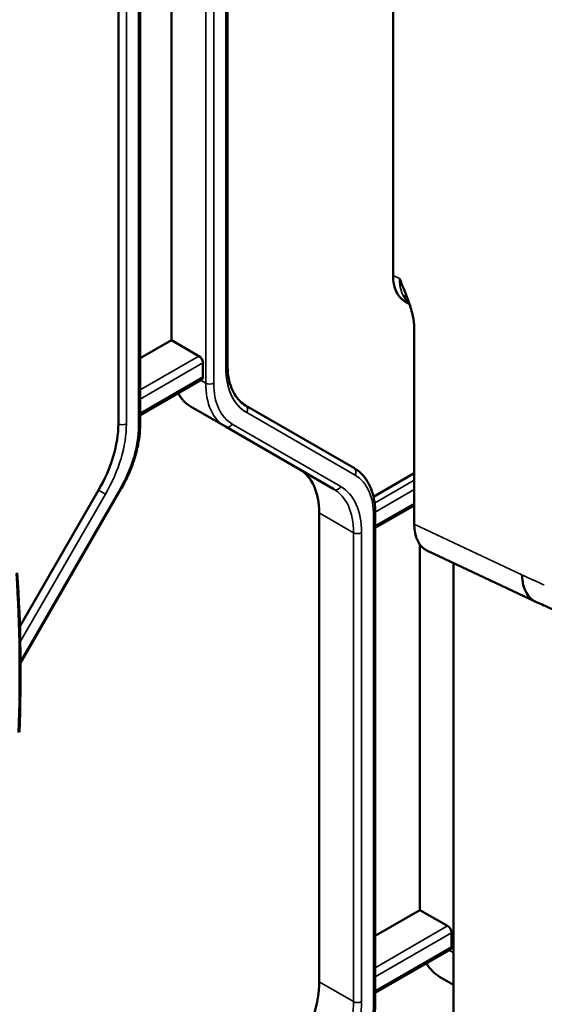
# Model space of a CAD drawing. Header units: millimetres. Extents: x 0 to 14369, y -869 to 2970.
# Tile 648 of 656: x 3833 to 3861, y 1619 to 1671. Entities that reach past the tile are written whole.
import ezdxf

# ---------------------------------------------------------------- set-up
doc = ezdxf.new("R2010")
doc.units = ezdxf.units.MM
doc.header["$LTSCALE"] = 10
doc.layers.add('Sichtbar (ISO)', color=7, linetype='Continuous', lineweight=50)
doc.layers.add('Sichtbar schmal (ISO)', color=7, linetype='Continuous', lineweight=35)

msp = doc.modelspace()

# ---------------------------------------------------------------- linework, layer by layer
at = {"layer": 'Sichtbar (ISO)'}
for p, q in [((3853.092, 1767.795), (3853.092, 1657.615)), ((3844.377, 1652.939), (3844.377, 1677.627)), ((3844.377, 1652.939), (3844.377, 1677.627)), ((3839.78, 1649.778), (3839.78, 1675.48)), ((3839.78, 1649.778), (3839.78, 1675.48)), ((3841.425, 1675.685), (3841.425, 1654.207)), ((3841.425, 1654.207), (3841.425, 1675.685)), ((3838.632, 1674.483), (3838.632, 1649.795)), ((3853.95, 1656.106), (3853.712, 1656.244)), ((3854.209, 1654.836), (3854.209, 1644.519)), ((3839.78, 1653.258), (3841.425, 1654.207)), ((3841.425, 1654.207), (3839.78, 1653.258)), ((3842.875, 1653.37), (3841.425, 1654.207)), ((3841.425, 1654.207), (3842.875, 1653.37)), ((3843.087, 1652.268), (3843.087, 1653.003)), ((3843.087, 1653.003), (3843.087, 1652.268)), ((3839.78, 1650.258), (3843.025, 1652.131)), ((3839.78, 1650.258), (3843.025, 1652.131)), ((3842.461, 1650.694), (3844.264, 1649.653)), ((3844.264, 1649.653), (3842.461, 1650.694)), ((3851.031, 1647.477), (3845.324, 1650.772)), ((3845.324, 1650.772), (3851.031, 1647.477)), ((3844.264, 1649.653), (3849.971, 1646.358)), ((3849.971, 1646.358), (3844.264, 1649.653)), ((3852.059, 1645.96), (3854.209, 1647.2)), ((3854.209, 1647.2), (3852.059, 1645.96)), ((3837.596, 1646.311), (3833.45, 1639.129)), ((3833.483, 1637.201), (3838.767, 1646.352)), ((3833.483, 1637.201), (3838.767, 1646.352)), ((3852.155, 1644.321), (3854.209, 1645.507)), ((3852.155, 1644.321), (3854.209, 1645.507)), ((3849.203, 1620.422), (3849.203, 1645.11)), ((3849.203, 1645.11), (3849.203, 1620.422)), ((3852.155, 1619.363), (3852.155, 1645.066)), ((3852.155, 1619.363), (3852.155, 1645.066)), ((3854.506, 1624.201), (3854.506, 1643.44)), ((3854.506, 1643.44), (3854.506, 1624.201)), ((3860.603, 1640.421), (3854.902, 1643.109)), ((3856.274, 1612.013), (3856.274, 1642.462)), ((3859.989, 1641.179), (3859.99, 1641.179)), ((3852.155, 1622.843), (3854.506, 1624.201)), ((3854.506, 1624.201), (3852.155, 1622.843)), ((3854.506, 1624.201), (3855.956, 1623.364)), ((3855.956, 1623.364), (3854.506, 1624.201)), ((3856.168, 1622.262), (3856.168, 1622.997)), ((3856.168, 1622.997), (3856.168, 1622.262)), ((3852.155, 1619.843), (3856.106, 1622.124)), ((3852.155, 1619.843), (3856.106, 1622.124)), ((3855.542, 1620.687), (3856.274, 1620.265)), ((3856.274, 1620.265), (3855.542, 1620.687))]:
    msp.add_line(p, q, dxfattribs=at)
for centre, major_axis, ratio, start_param, end_param in [((3855.217, 1658.845), (-1.505, -2.6), 0.576694, 5.499488, 6.283687), ((3842.875, 1653.125), (0.15, -0.26), 0.57735, 0.785398, 2.356194), ((3842.875, 1653.125), (-0.15, 0.26), 0.57735, 3.926991, 5.497787), ((3842.875, 1652.391), (0.15, -0.26), 0.57735, 0, 0.785398), ((3842.875, 1652.391), (0.15, -0.26), 0.57735, 0, 0.785398), ((3844.961, 1655.024), (-2.5, -4.33), 0.57735, 5.947662, 6.283185), ((3844.961, 1655.024), (-2.5, -4.33), 0.57735, 5.947662, 6.283185), ((3835.096, 1647.754), (-2.5, -4.33), 0.57735, 1.570796, 2.356194), ((3845.668, 1643.069), (2.5, 4.33), 0.57735, 5.497787, 6.283185), ((3845.668, 1643.069), (2.5, 4.33), 0.57735, 5.497787, 6.283185), ((3856.333, 1645.751), (1.504, 2.604), 0.576024, 2.357748, 3.189637), ((3861.883, 1643.134), (-1.28, -2.713), 0.571147, 5.451296, 6.331473), ((3855.956, 1623.119), (0.15, -0.26), 0.57735, 0.785398, 2.356194), ((3855.956, 1623.119), (-0.15, 0.26), 0.57735, 3.926991, 5.497787), ((3855.956, 1622.384), (0.15, -0.26), 0.57735, 0, 0.785398), ((3855.956, 1622.384), (0.15, -0.26), 0.57735, 0, 0.785398), ((3858.042, 1625.018), (-2.5, -4.33), 0.57735, 5.947662, 6.283185), ((3858.042, 1625.018), (-2.5, -4.33), 0.57735, 5.947662, 6.283185), ((3845.668, 1618.38), (2.5, 4.33), 0.57735, 4.712389, 5.497787), ((3845.668, 1618.38), (-2.5, -4.33), 0.57735, 1.570796, 2.356194)]:
    msp.add_ellipse(centre, major_axis=major_axis, ratio=ratio, start_param=start_param, end_param=end_param, dxfattribs=at)
for points, knots in [([(3853.425, 1657.45), (3853.427, 1657.447), (3853.427, 1657.446), (3853.553, 1657.153), (3853.652, 1656.908), (3853.779, 1656.585), (3853.853, 1656.385), (3853.921, 1656.191)], [-0.09183274, -0.09183274, -0.09183274, -0.09183274, -0.09164798, -0.09164798, -0.06452885, -0.06452885, -0.000001, -0.000001, -0.000001, -0.000001]), ([(3853.921, 1656.191), (3854.005, 1655.949), (3854.079, 1655.706), (3854.178, 1655.251), (3854.209, 1655.035), (3854.209, 1654.836)], [-0.1529685, -0.1529685, -0.1529685, -0.1529685, -0.07311, -0.07311, -0.000001, -0.000001, -0.000001, -0.000001]), ([(3844.377, 1652.939), (3844.377, 1652.726), (3844.391, 1652.523), (3844.448, 1652.142), (3844.49, 1651.965), (3844.599, 1651.641), (3844.666, 1651.494), (3844.821, 1651.232), (3844.909, 1651.117), (3845.103, 1650.921), (3845.209, 1650.839), (3845.324, 1650.772)], [3.1415927, 3.1415927, 3.1415927, 3.1415927, 3.2986723, 3.2986723, 3.4557519, 3.4557519, 3.6128316, 3.6128316, 3.7699112, 3.7699112, 3.9269908, 3.9269908, 3.9269908, 3.9269908]), ([(3844.377, 1652.939), (3844.377, 1652.726), (3844.391, 1652.523), (3844.448, 1652.142), (3844.49, 1651.965), (3844.599, 1651.641), (3844.666, 1651.494), (3844.821, 1651.232), (3844.909, 1651.117), (3845.103, 1650.921), (3845.209, 1650.839), (3845.324, 1650.772)], [3.1415927, 3.1415927, 3.1415927, 3.1415927, 3.2986723, 3.2986723, 3.4557519, 3.4557519, 3.6128316, 3.6128316, 3.7699112, 3.7699112, 3.9269908, 3.9269908, 3.9269908, 3.9269908]), ([(3839.78, 1649.778), (3839.78, 1649.563), (3839.766, 1649.342), (3839.708, 1648.89), (3839.666, 1648.66), (3839.553, 1648.195), (3839.483, 1647.961), (3839.319, 1647.493), (3839.224, 1647.26), (3839.012, 1646.8), (3838.894, 1646.573), (3838.767, 1646.352)], [0, 0, 0, 0, 0.1570796, 0.1570796, 0.3141593, 0.3141593, 0.4712389, 0.4712389, 0.6283185, 0.6283185, 0.7853982, 0.7853982, 0.7853982, 0.7853982]), ([(3839.78, 1649.778), (3839.78, 1649.563), (3839.766, 1649.342), (3839.708, 1648.89), (3839.666, 1648.66), (3839.553, 1648.195), (3839.483, 1647.961), (3839.319, 1647.493), (3839.224, 1647.26), (3839.012, 1646.8), (3838.894, 1646.573), (3838.767, 1646.352)], [0, 0, 0, 0, 0.1570796, 0.1570796, 0.3141593, 0.3141593, 0.4712389, 0.4712389, 0.6283185, 0.6283185, 0.7853982, 0.7853982, 0.7853982, 0.7853982]), ([(3851.031, 1647.477), (3851.178, 1647.393), (3851.313, 1647.288), (3851.554, 1647.044), (3851.66, 1646.905), (3851.841, 1646.599), (3851.917, 1646.432), (3852.036, 1646.075), (3852.081, 1645.885), (3852.14, 1645.488), (3852.155, 1645.28), (3852.155, 1645.066)], [5.4977871, 5.4977871, 5.4977871, 5.4977871, 5.6548668, 5.6548668, 5.8119464, 5.8119464, 5.969026, 5.969026, 6.1261057, 6.1261057, 6.2831853, 6.2831853, 6.2831853, 6.2831853]), ([(3851.031, 1647.477), (3851.178, 1647.393), (3851.313, 1647.288), (3851.554, 1647.044), (3851.66, 1646.905), (3851.841, 1646.599), (3851.917, 1646.432), (3852.036, 1646.075), (3852.081, 1645.885), (3852.14, 1645.488), (3852.155, 1645.28), (3852.155, 1645.066)], [5.4977871, 5.4977871, 5.4977871, 5.4977871, 5.6548668, 5.6548668, 5.8119464, 5.8119464, 5.969026, 5.969026, 6.1261057, 6.1261057, 6.2831853, 6.2831853, 6.2831853, 6.2831853]), ([(3861.63, 1639.968), (3861.624, 1639.971), (3861.619, 1639.974), (3861.59, 1639.988), (3861.564, 1639.999), (3861.471, 1640.042), (3861.393, 1640.076), (3861.215, 1640.156), (3861.117, 1640.201), (3860.906, 1640.298), (3860.794, 1640.347), (3860.68, 1640.39)], [0.0726029, 0.0726029, 0.0726029, 0.0726029, 0.0761415, 0.0761415, 0.0894474, 0.0894474, 0.1214079, 0.1214079, 0.1582917, 0.1582917, 0.211533, 0.211533, 0.211533, 0.211533]), ([(3852.155, 1619.363), (3852.155, 1619.149), (3852.14, 1618.927), (3852.083, 1618.476), (3852.04, 1618.245), (3851.928, 1617.781), (3851.858, 1617.546), (3851.693, 1617.079), (3851.599, 1616.845), (3851.386, 1616.385), (3851.269, 1616.159), (3851.141, 1615.938)], [0, 0, 0, 0, 0.1570796, 0.1570796, 0.3141593, 0.3141593, 0.4712389, 0.4712389, 0.6283185, 0.6283185, 0.7853982, 0.7853982, 0.7853982, 0.7853982]), ([(3852.155, 1619.363), (3852.155, 1619.149), (3852.14, 1618.927), (3852.083, 1618.476), (3852.04, 1618.245), (3851.928, 1617.781), (3851.858, 1617.546), (3851.693, 1617.079), (3851.599, 1616.845), (3851.386, 1616.385), (3851.269, 1616.159), (3851.141, 1615.938)], [0, 0, 0, 0, 0.1570796, 0.1570796, 0.3141593, 0.3141593, 0.4712389, 0.4712389, 0.6283185, 0.6283185, 0.7853982, 0.7853982, 0.7853982, 0.7853982])]:
    msp.add_open_spline(points, degree=3, knots=knots, dxfattribs=at)
msp.add_open_spline([(3833.314, 1641.951), (3833.502, 1639.19), (3833.525, 1636.381), (3833.429, 1633.571)], degree=3, dxfattribs=at)
at = {"layer": 'Sichtbar schmal (ISO)'}
for p, q in [((3843.228, 1677.644), (3843.228, 1651.941)), ((3843.228, 1651.941), (3843.228, 1677.644)), ((3843.652, 1651.941), (3843.652, 1677.644)), ((3843.652, 1677.644), (3843.652, 1651.941)), ((3844.289, 1677.504), (3844.289, 1652.816)), ((3844.289, 1652.816), (3844.289, 1677.504)), ((3839.693, 1675.358), (3839.693, 1649.655)), ((3839.693, 1649.655), (3839.693, 1675.358)), ((3838.632, 1674.483), (3838.632, 1649.795)), ((3839.056, 1649.795), (3839.056, 1674.483)), ((3839.056, 1674.483), (3839.056, 1649.795)), ((3853.092, 1657.615), (3853.425, 1657.45)), ((3853.942, 1656.13), (3853.712, 1656.244)), ((3842.875, 1653.37), (3839.78, 1651.584)), ((3839.78, 1651.584), (3842.875, 1653.37)), ((3839.78, 1651.094), (3843.087, 1653.003)), ((3843.087, 1653.003), (3839.78, 1651.094)), ((3843.087, 1652.268), (3839.78, 1650.359)), ((3839.78, 1650.359), (3843.087, 1652.268)), ((3843.228, 1651.941), (3842.962, 1652.095)), ((3842.962, 1652.095), (3843.228, 1651.941)), ((3851.094, 1647.095), (3845.386, 1650.39)), ((3845.386, 1650.39), (3851.094, 1647.095)), ((3844.626, 1649.79), (3850.333, 1646.495)), ((3850.333, 1646.495), (3844.626, 1649.79)), ((3854.209, 1646.833), (3852.119, 1645.627)), ((3852.119, 1645.627), (3854.209, 1646.833)), ((3837.596, 1646.311), (3833.45, 1639.129)), ((3833.482, 1637.309), (3838.719, 1646.38)), ((3838.719, 1646.38), (3833.482, 1637.309)), ((3837.959, 1646.101), (3837.596, 1646.311)), ((3837.596, 1646.311), (3837.959, 1646.101)), ((3838.767, 1646.352), (3838.719, 1646.38)), ((3838.719, 1646.38), (3838.767, 1646.352)), ((3852.154, 1645.157), (3854.209, 1646.343)), ((3854.209, 1646.343), (3852.154, 1645.157)), ((3837.959, 1646.101), (3833.469, 1638.326)), ((3833.469, 1638.326), (3837.959, 1646.101)), ((3854.209, 1645.608), (3852.155, 1644.423)), ((3852.155, 1644.423), (3854.209, 1645.608)), ((3849.203, 1645.11), (3851.006, 1644.069)), ((3851.006, 1644.069), (3849.203, 1645.11)), ((3852.067, 1644.943), (3852.067, 1619.241)), ((3852.067, 1619.241), (3852.067, 1644.943)), ((3854.209, 1644.519), (3859.875, 1641.847)), ((3851.006, 1644.069), (3851.006, 1619.381)), ((3851.006, 1619.381), (3851.006, 1644.069)), ((3851.431, 1619.381), (3851.431, 1644.069)), ((3851.431, 1644.069), (3851.431, 1619.381)), ((3860.046, 1641.035), (3860.044, 1641.036)), ((3855.956, 1623.364), (3852.155, 1621.169)), ((3852.155, 1621.169), (3855.956, 1623.364)), ((3852.155, 1620.68), (3856.168, 1622.997)), ((3856.168, 1622.997), (3852.155, 1620.68)), ((3856.168, 1622.262), (3852.155, 1619.945)), ((3852.155, 1619.945), (3856.168, 1622.262)), ((3856.274, 1621.956), (3856.044, 1622.089)), ((3856.044, 1622.089), (3856.274, 1621.956)), ((3851.006, 1619.381), (3849.203, 1620.422)), ((3849.203, 1620.422), (3851.006, 1619.381))]:
    msp.add_line(p, q, dxfattribs=at)
for centre, major_axis, ratio, start_param, end_param in [((3844.077, 1652.939), (0.3, 0), 0.57735, 5.497787, 6.283185), ((3844.077, 1652.939), (0.3, 0), 0.57735, 5.497931, 6.283185), ((3848.036, 1654.98), (-2.65, -4.59), 0.57735, 5.497787, 6.283185), ((3843.44, 1652.064), (-0.3, 0), 0.57735, 0.785398, 2.356194), ((3846.764, 1653.983), (-2.5, -4.33), 0.57735, 5.497787, 6.283185), ((3843.44, 1652.064), (0.3, 0), 0.57735, 3.926991, 5.497787), ((3846.764, 1653.983), (-2.5, -4.33), 0.57735, 5.497787, 6.283185), ((3846.976, 1653.86), (-2.35, -4.07), 0.57735, 5.497787, 6.283185), ((3846.976, 1653.86), (-2.35, -4.07), 0.57735, 5.497787, 6.283185), ((3845.174, 1650.512), (0.15, 0.26), 0.816497, 4.712676, 6.283185), ((3845.174, 1650.512), (0.15, 0.26), 0.816497, 4.712676, 6.283185), ((3835.096, 1647.754), (-2.5, -4.33), 0.57735, 1.570796, 2.356194), ((3835.309, 1647.631), (-2.65, -4.59), 0.57735, 1.570796, 2.356194), ((3835.309, 1647.631), (2.65, 4.59), 0.57735, 4.712389, 5.497787), ((3838.844, 1649.918), (-0.3, 0), 0.57735, 0.785398, 2.356194), ((3838.844, 1649.918), (0.3, 0), 0.57735, 3.926991, 5.497787), ((3836.369, 1647.737), (2.35, 4.07), 0.57735, 4.712389, 5.497787), ((3836.369, 1647.737), (-2.35, -4.07), 0.57735, 1.570796, 2.356194), ((3839.48, 1649.778), (0.3, 0), 0.57735, 5.497787, 6.283185), ((3839.48, 1649.778), (0.3, 0), 0.57735, 5.497787, 6.283185), ((3844.414, 1649.912), (-0.15, -0.26), 0.816497, 0, 1.570796), ((3844.414, 1649.912), (-0.15, -0.26), 0.816497, 0, 1.570796), ((3850.881, 1647.217), (0.15, 0.26), 0.816497, 4.712389, 6.283185), ((3850.881, 1647.217), (0.15, 0.26), 0.816497, 4.712389, 6.283185), ((3848.744, 1643.025), (2.35, 4.07), 0.57735, 5.497787, 6.283185), ((3848.744, 1643.025), (2.35, 4.07), 0.57735, 5.497787, 6.283185), ((3850.121, 1646.617), (-0.15, -0.26), 0.816497, 0, 1.570796), ((3850.121, 1646.617), (-0.15, -0.26), 0.816497, 0, 1.570796), ((3847.471, 1642.027), (2.5, 4.33), 0.57735, 5.497787, 6.283185), ((3847.471, 1642.027), (2.5, 4.33), 0.57735, 5.497787, 6.283185), ((3847.683, 1641.905), (2.65, 4.59), 0.57735, 5.497787, 6.283185), ((3847.683, 1641.905), (2.65, 4.59), 0.57735, 5.497787, 6.283185), ((3851.855, 1645.066), (0.3, 0), 0.57735, 5.497787, 6.283185), ((3851.855, 1645.066), (0.3, 0), 0.57735, 5.497787, 6.283185), ((3851.218, 1644.191), (0.3, 0), 0.57735, 3.926991, 5.497787), ((3851.218, 1644.191), (-0.3, 0), 0.57735, 0.785398, 2.356194), ((3847.471, 1617.339), (-2.5, -4.33), 0.57735, 1.570796, 2.356194), ((3847.471, 1617.339), (2.5, 4.33), 0.57735, 4.712389, 5.497787), ((3847.683, 1617.217), (-2.65, -4.59), 0.57735, 1.570796, 2.356194), ((3847.683, 1617.217), (2.65, 4.59), 0.57735, 4.712389, 5.497787), ((3851.218, 1619.503), (-0.3, 0), 0.57735, 0.785398, 2.356194), ((3851.218, 1619.503), (0.3, 0), 0.57735, 3.926991, 5.497787), ((3851.855, 1619.363), (0.3, 0), 0.57735, 5.497787, 6.283185), ((3851.855, 1619.363), (0.3, 0), 0.57735, 5.497787, 6.283185), ((3848.744, 1617.322), (-2.35, -4.07), 0.57735, 1.570796, 2.356194)]:
    msp.add_ellipse(centre, major_axis=major_axis, ratio=ratio, start_param=start_param, end_param=end_param, dxfattribs=at)
for points, knots in [([(3853.597, 1656.602), (3853.591, 1656.616), (3853.577, 1656.646), (3853.553, 1656.708), (3853.525, 1656.788), (3853.495, 1656.888), (3853.47, 1656.994), (3853.45, 1657.103), (3853.436, 1657.215), (3853.429, 1657.312), (3853.426, 1657.381), (3853.426, 1657.42), (3853.425, 1657.44), (3853.425, 1657.45)], [0, 0, 0, 0, 0.0625, 0.125, 0.25, 0.375, 0.5, 0.625, 0.75, 0.875, 0.9375, 0.96875, 1, 1, 1, 1]), ([(3853.779, 1656.299), (3853.753, 1656.329), (3853.681, 1656.422), (3853.626, 1656.527), (3853.597, 1656.602)], [0.499233, 0.499233, 0.499233, 0.499233, 0.6666667, 0.9998863, 0.9998863, 0.9998863, 0.9998863]), ([(3853.869, 1656.337), (3853.862, 1656.35), (3853.855, 1656.362), (3853.848, 1656.375), (3853.836, 1656.394), (3853.823, 1656.412), (3853.809, 1656.429), (3853.795, 1656.447), (3853.781, 1656.464), (3853.765, 1656.48), (3853.749, 1656.496), (3853.732, 1656.511), (3853.714, 1656.525), (3853.696, 1656.54), (3853.678, 1656.553), (3853.658, 1656.566), (3853.648, 1656.573), (3853.638, 1656.579), (3853.628, 1656.585), (3853.618, 1656.591), (3853.608, 1656.596), (3853.597, 1656.602)], [0.2947675, 0.2947675, 0.2947675, 0.2947675, 0.375, 0.375, 0.375, 0.5, 0.5, 0.5, 0.625, 0.625, 0.625, 0.75, 0.75, 0.75, 0.875, 0.875, 0.875, 0.9375, 0.9375, 0.9375, 1, 1, 1, 1]), ([(3853.933, 1656.155), (3853.908, 1656.174), (3853.853, 1656.22), (3853.804, 1656.269), (3853.779, 1656.299)], [0.2043061, 0.2043061, 0.2043061, 0.2043061, 0.3333333, 0.499233, 0.499233, 0.499233, 0.499233]), ([(3845.386, 1650.39), (3845.151, 1650.528), (3844.953, 1650.71), (3844.791, 1650.942), (3844.629, 1651.174), (3844.501, 1651.456), (3844.416, 1651.77), (3844.332, 1652.084), (3844.289, 1652.43), (3844.289, 1652.816)], [0, 0, 0, 0, 0.333333, 0.333333, 0.333333, 0.666667, 0.666667, 0.666667, 1, 1, 1, 1]), ([(3859.875, 1641.847), (3859.973, 1641.801), (3860.071, 1641.756), (3860.169, 1641.711), (3860.267, 1641.666), (3860.365, 1641.621), (3860.462, 1641.577), (3860.511, 1641.555), (3860.56, 1641.533), (3860.609, 1641.51), (3860.658, 1641.488), (3860.707, 1641.466), (3860.756, 1641.444), (3860.805, 1641.421), (3860.854, 1641.399), (3860.903, 1641.377), (3860.927, 1641.365), (3860.952, 1641.354), (3860.976, 1641.343), (3860.988, 1641.337), (3861.001, 1641.331), (3861.013, 1641.326), (3861.025, 1641.32), (3861.037, 1641.314), (3861.05, 1641.309)], [0, 0, 0, 0, 0.25, 0.25, 0.25, 0.5, 0.5, 0.5, 0.625, 0.625, 0.625, 0.75, 0.75, 0.75, 0.875, 0.875, 0.875, 0.9375, 0.9375, 0.9375, 0.96875, 0.96875, 0.96875, 1, 1, 1, 1])]:
    msp.add_open_spline(points, degree=3, knots=knots, dxfattribs=at)
msp.add_open_spline([(3833.363, 1633.551), (3833.459, 1636.356), (3833.436, 1639.157), (3833.248, 1641.914)], degree=3, dxfattribs=at)

doc.saveas('drawing.dxf')
